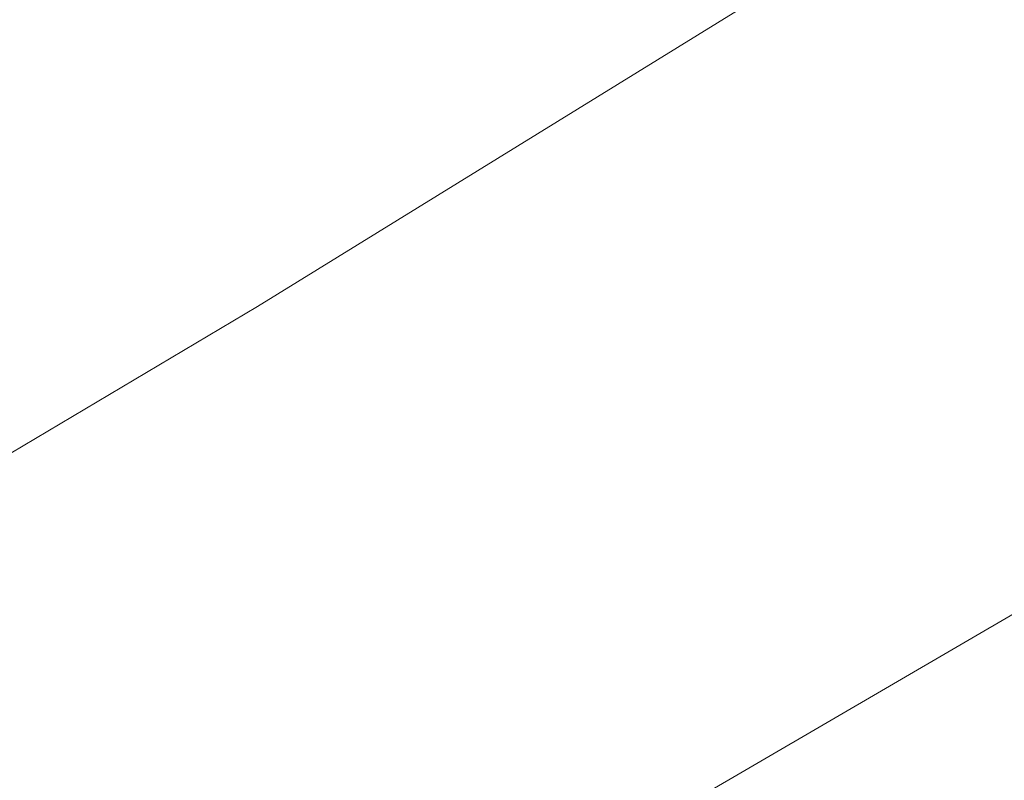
# Model space of a CAD drawing. Extents: x 1620613 to 1693141, y 557269 to 607790.
# Tile 943 of 1056: x 1620876.2 to 1620877.84, y 607341.78 to 607343.05. Entities that reach past the tile are written whole.
import ezdxf

# ---------------------------------------------------------------- set-up
doc = ezdxf.new("R2010")
doc.units = 0
doc.header["$LTSCALE"] = 10
doc.header["$MEASUREMENT"] = 0
for name, pattern in [('DGN Style 2', [7.346996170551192, 4.408197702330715, -2.938798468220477]), ('DGN Style 3', [10.28579463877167, 7.346996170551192, -2.938798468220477]), ('DGN Style 5', [5.142897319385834, 2.204098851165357, -2.938798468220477])]:
    doc.linetypes.add(name, pattern=pattern)
for name, color, linetype, lineweight in [('DR_X_Text', 7, 'Continuous', 0), ('DT_X_Contour_Minor', 136, 'DGN Style 3', 0), ('PV_X_Driveway', 7, 'DGN Style 5', 0), ('SV_X_Top_of_Bank', 97, 'DGN Style 2', 0)]:
    doc.layers.add(name, color=color, linetype=linetype, lineweight=lineweight)
doc.styles.get("Standard").update_dxf_attribs({"font": 'arial.ttf'})
doc.styles.add('Style-Arial', font='arial.ttf')
doc.dimstyles.get("Standard").update_dxf_attribs({"dimtxt": 0.18, "dimasz": 0.18, "dimexe": 0.18, "dimexo": 0.0625, "dimgap": 0.09, "dimtad": 0, "dimtih": 1, "dimtoh": 1, "dimdec": 4, "dimzin": 0, "dimdsep": 46, "dimtxsty": 'Standard', "dimcen": 0.09, "dimadec": 0, "dimazin": 0, "dimtfac": 1, "dimtdec": 4, "dimtofl": 0, "dimtmove": 0, "dimatfit": 3, "dimfxl": 1, "dimtolj": 1, "dimtzin": 0, "dimarcsym": 0})

# ---------------------------------------------------------------- blocks, each defined once
blk = doc.blocks.new('*U1004')
at = {"layer": 'DT_X_Contour_Minor', "transparency": 33554559, "flags": 128}
for points, elevation in [([(-26.4221577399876, 51.95833175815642), (-27.71982852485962, 51.03469212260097), (-27.97437398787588, 50.85364810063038), (-28.18186575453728, 50.70636159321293), (-28.34230382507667, 50.59283259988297), (-28.4556881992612, 50.51306112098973), (-28.69530826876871, 50.34534719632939), (-28.85981133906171, 50.20753661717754), (-29.17360549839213, 49.91989032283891), (-29.63669074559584, 49.48240831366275), (-30.24906708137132, 48.8950905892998), (-32.08112542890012, 47.12912903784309), (-32.72328845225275, 46.49489483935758), (-33.27573376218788, 45.91666340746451), (-33.73846135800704, 45.39443474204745), (-34.11147124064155, 44.92820884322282), (-34.98654064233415, 43.75961013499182), (-35.37127004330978, 43.30610329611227), (-35.86915619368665, 42.82203181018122), (-36.48019909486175, 42.30739567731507), (-37.20439874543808, 41.76219489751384), (-39.28647348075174, 40.2675732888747), (-39.98611710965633, 39.74158006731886), (-40.52349194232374, 39.28456660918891), (-40.89859798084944, 38.89653291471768), (-41.11143522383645, 38.57747898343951), (-41.46264281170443, 37.81864151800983), (-41.56407973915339, 37.53517833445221), (-41.60498482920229, 37.25391688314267), (-41.58535808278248, 36.97485716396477), (-41.50519949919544, 36.69799917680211), (-40.98988515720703, 35.41113261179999), (-41.36458870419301, 35.2114997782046), (-41.40116681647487, 35.18857666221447), (-41.35031391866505, 35.20536424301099), (-41.21203001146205, 35.26186252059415), (-40.98631509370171, 35.35807149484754), (-40.26783396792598, 35.66757635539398), (-40.02239461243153, 35.74966068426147), (-39.8249373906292, 35.76378502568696), (-39.6754623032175, 35.70994937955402), (-39.57396934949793, 35.58815374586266), (-39.36729765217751, 35.17275207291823), (-39.29846415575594, 35.03223562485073), (-39.24696743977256, 34.92223753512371), (-39.21280750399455, 34.84275780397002), (-39.19598434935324, 34.79379643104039), (-39.17423830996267, 34.70392391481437), (-39.19917079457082, 34.65937235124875), (-39.29027777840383, 34.59312204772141), (-39.44755926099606, 34.50517300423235), (-39.67101524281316, 34.39552522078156), (-40.35513052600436, 34.07419947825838), (-40.58325396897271, 33.96678022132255), (-40.75453783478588, 33.8855167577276), (-40.86898212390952, 33.83040908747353), (-40.92658683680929, 33.80145721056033), (-41.00441330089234, 33.7591265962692), (-41.04055930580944, 33.73462800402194), (-41.09062747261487, 33.69288018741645), (-41.15461780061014, 33.63388314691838), (-41.2325302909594, 33.55763688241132), (-41.45885981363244, 33.33131454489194), (-41.55081032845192, 33.24771939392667), (-41.65691473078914, 33.16667569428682), (-41.77717302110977, 33.08818344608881), (-41.91158519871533, 33.01224264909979), (-42.28888952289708, 32.81313579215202), (-42.41095057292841, 32.74687478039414), (-42.49415548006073, 32.69742188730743), (-42.53850424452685, 32.66477711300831), (-42.54399686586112, 32.64894045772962), (-42.50683566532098, 32.62912020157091), (-42.53423417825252, 32.60898901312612), (-42.64430061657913, 32.56346063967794), (-42.83703498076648, 32.49253508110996), (-43.11243727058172, 32.39621233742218), (-43.95706727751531, 32.10548877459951), (-44.25215094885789, 32.00285932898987), (-44.50392945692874, 31.91301366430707), (-44.71240280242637, 31.83595178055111), (-44.8775709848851, 31.77167367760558), (-45.26027925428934, 31.61731044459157), (-45.38764896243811, 31.56564027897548), (-45.48272688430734, 31.5264022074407), (-45.54551302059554, 31.49959622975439), (-45.5760073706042, 31.48522234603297), (-45.61426992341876, 31.46346811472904), (-45.66447487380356, 31.43806682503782), (-45.78639281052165, 31.37817862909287), (-45.98002373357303, 31.28380352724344), (-46.24536764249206, 31.15494151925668), (-47.04856871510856, 30.7653269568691), (-47.38836151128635, 30.6047740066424), (-47.80533909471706, 30.41532607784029), (-48.29950146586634, 30.19698317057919), (-48.87084862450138, 29.94974528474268), (-50.49735409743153, 29.25191761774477), (-51.13303793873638, 28.97905882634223), (-51.8202103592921, 28.68385320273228), (-52.55887135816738, 28.3663007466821), (-53.3490209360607, 28.02640145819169), (-55.52473791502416, 27.09020757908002), (-56.49371372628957, 26.66848666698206), (-57.76885342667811, 26.10546933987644), (-59.35015701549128, 25.40115559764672), (-61.23762449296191, 24.55554544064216), (-66.6790896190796, 22.11218980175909), (-68.57485017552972, 21.26142299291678), (-70.18103300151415, 20.54163929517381), (-71.49763809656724, 19.95283870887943), (-72.52466546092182, 19.49502123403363), (-74.8773014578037, 18.44881878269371), (-75.91999211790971, 17.98397094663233), (-77.28358709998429, 17.37407927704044), (-78.96808640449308, 16.61914377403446), (-80.97349003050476, 15.71916443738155), (-86.74910546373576, 13.12582776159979), (-88.72374219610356, 12.23877836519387), (-90.31594081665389, 11.52263268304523), (-91.52570132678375, 10.97739071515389), (-92.3530237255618, 10.60305246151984), (-94.04929930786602, 9.832688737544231), (-94.68466071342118, 9.54443124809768), (-95.31853824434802, 9.257431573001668), (-95.95093189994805, 8.971689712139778), (-96.58184168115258, 8.687205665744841), (-98.26228926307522, 7.930258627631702), (-98.89682115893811, 7.644555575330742), (-99.54008116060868, 7.355156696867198), (-100.1920692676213, 7.06206199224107), (-100.8527854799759, 6.765271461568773), (-102.6263328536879, 5.968902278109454), (-103.2449727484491, 5.690073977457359), (-103.7707319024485, 5.450865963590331), (-104.2036103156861, 5.251278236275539), (-104.5436079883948, 5.091310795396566), (-105.3264274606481, 4.717558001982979), (-105.6287788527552, 4.573821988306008), (-105.9487184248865, 4.422928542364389), (-106.2862461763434, 4.264877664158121), (-106.6413621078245, 4.099669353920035), (-107.6117888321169, 3.649570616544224), (-107.9746458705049, 3.481720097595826), (-108.3353969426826, 3.315742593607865), (-108.6940420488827, 3.151638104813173), (-109.0505811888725, 2.989406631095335), (-109.9985442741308, 2.55928672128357), (-110.3086120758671, 2.420033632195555), (-110.5278431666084, 2.324864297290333), (-110.6562375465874, 2.273778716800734), (-110.6937952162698, 2.266776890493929), (-110.6728333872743, 2.306883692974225), (-110.6862926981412, 2.310373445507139), (-110.7423920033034, 2.290762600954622), (-110.8411313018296, 2.24805115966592), (-110.9825105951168, 2.182239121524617), (-111.4163753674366, 1.975939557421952), (-111.5617474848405, 1.90787255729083), (-111.6724652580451, 1.858396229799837), (-111.7485286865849, 1.827510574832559), (-111.7899377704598, 1.815215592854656), (-111.8541562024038, 1.807216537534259), (-111.8952114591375, 1.794595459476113), (-111.9702134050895, 1.76273151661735), (-112.0791620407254, 1.71162470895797), (-112.2220573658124, 1.641275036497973), (-112.6483738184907, 1.428018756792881), (-112.8175543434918, 1.34328058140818), (-113.0053585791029, 1.249008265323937), (-113.2117865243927, 1.145201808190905), (-113.4368381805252, 1.031861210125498), (-114.0618075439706, 0.7169074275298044), (-114.2700324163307, 0.618599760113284), (-114.4259800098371, 0.5598920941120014), (-114.5296503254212, 0.5407844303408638), (-114.5810433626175, 0.5612767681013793), (-114.6483884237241, 0.6687230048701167), (-114.6723631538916, 0.7065127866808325), (-114.6937785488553, 0.7392974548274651), (-114.7126346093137, 0.7670770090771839), (-114.7289313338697, 0.7898514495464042), (-114.799010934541, 0.884453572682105), (-115.0863380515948, 0.9425401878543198), (-115.1710306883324, 0.9323459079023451), (-115.3019684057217, 0.8768688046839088), (-115.4791512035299, 0.7761088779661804), (-115.702579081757, 0.6300661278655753), (-116.3600468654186, 0.180241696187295), (-116.6101513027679, -0.01975269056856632), (-116.8673637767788, -0.2823675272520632), (-117.131684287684, -0.6076028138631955), (-117.4031128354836, -0.995458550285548), (-118.1363996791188, -2.11323444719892), (-118.4312717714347, -2.533009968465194), (-118.765922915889, -2.954004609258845), (-119.1403531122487, -3.376218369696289), (-119.5545623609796, -3.79965124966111), (-120.712159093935, -4.930431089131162), (-121.2576473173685, -5.398751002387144), (-122.025914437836, -5.955625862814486), (-123.0169604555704, -6.601055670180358), (-124.2307853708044, -7.33504042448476), (-127.7646903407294, -9.410406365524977), (-129.0504631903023, -10.16678530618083), (-130.2573530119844, -10.87939767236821), (-131.3853598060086, -11.54824346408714), (-132.4344835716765, -12.17332268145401), (-135.1269695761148, -13.78184516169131), (-136.0246570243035, -14.31878836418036), (-136.6983548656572, -14.72322611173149), (-137.1480630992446, -14.99515840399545), (-137.3737817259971, -15.13458524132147), (-137.677045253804, -15.32971620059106), (-137.9974270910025, -15.53586171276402), (-138.7311249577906, -16.00795002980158), (-139.8781388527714, -16.74598115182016), (-141.4384687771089, -17.74995507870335), (-146.1504366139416, -20.78180929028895), (-147.8899061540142, -21.88109677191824), (-149.5743388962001, -22.90506855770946), (-151.2037348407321, -23.85372464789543), (-152.7780939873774, -24.72706504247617), (-156.9030026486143, -26.95555183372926), (-158.2580997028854, -27.68774060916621), (-159.2297093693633, -28.21294184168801), (-159.8178316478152, -28.53115553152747), (-160.0224665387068, -28.64238167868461), (-160.0568430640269, -28.66300134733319), (-160.0893978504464, -28.68125328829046), (-160.1612798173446, -28.72054435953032), (-160.2724889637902, -28.78087456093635), (-160.4230252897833, -28.8622438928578), (-160.8768917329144, -29.10728095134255), (-161.2334875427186, -29.31818412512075), (-161.9628751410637, -29.7671158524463), (-163.0650545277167, -30.45407613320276), (-164.540025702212, -31.3790649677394), (-168.9703378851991, -34.16307326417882), (-170.4930653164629, -35.11789278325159), (-171.7385134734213, -35.89434511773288), (-172.7066823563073, -36.49243026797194), (-173.3975719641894, -36.91214823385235), (-174.8702385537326, -37.79357323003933), (-175.577311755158, -38.18167739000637), (-176.5940314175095, -38.68492112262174), (-177.9203975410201, -39.30330442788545), (-179.5564101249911, -40.0368273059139), (-184.331972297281, -42.14640774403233), (-185.9600141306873, -42.86267835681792), (-187.2624680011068, -43.4293048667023), (-188.2393339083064, -43.84628727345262), (-188.890611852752, -44.11362557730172), (-190.1932357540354, -44.62700225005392), (-190.8766222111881, -44.90431178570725), (-191.9498136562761, -45.35120788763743), (-193.4128100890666, -45.9676905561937), (-195.265611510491, -46.75375979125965), (-200.7261552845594, -49.0760598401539), (-202.5265453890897, -49.8416973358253), (-203.8323078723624, -50.39688478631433), (-204.6434427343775, -50.74162219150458), (-204.9599499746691, -50.87590955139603), (-205.1444657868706, -50.9534091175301), (-205.4094279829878, -51.06469744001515), (-206.0659277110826, -51.34043773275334), (-207.1139649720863, -51.78062999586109), (-208.5535397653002, -52.38527422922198), (-212.9144559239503, -54.21692814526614), (-214.4953707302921, -54.87517555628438), (-215.9674280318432, -55.47617735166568), (-217.3306278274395, -56.01993353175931), (-218.5849701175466, -56.50644409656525), (-221.7847395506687, -57.72747811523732), (-222.8509311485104, -58.13458622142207), (-223.6496788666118, -58.44013502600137), (-224.1809827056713, -58.64412452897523), (-224.4448426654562, -58.74655473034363), (-224.7918773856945, -58.88428953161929), (-225.0772514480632, -58.99538952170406), (-225.673097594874, -59.22538839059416), (-226.5794158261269, -59.57428613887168), (-227.796206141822, -60.04208276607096), (-231.4549430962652, -61.44807227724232), (-232.9376689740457, -62.02218422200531), (-234.6417938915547, -62.69002792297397), (-236.5673178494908, -63.4516033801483), (-238.7142408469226, -64.3069105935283), (-244.7345675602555, -66.71270550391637), (-246.739514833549, -67.51349833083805), (-248.2391116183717, -68.111530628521), (-249.2333579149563, -68.50680239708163), (-249.72225372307, -68.69931363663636), (-250.3521752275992, -68.94232956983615), (-250.7275681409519, -69.0684500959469), (-251.3813057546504, -69.26454972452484), (-252.313388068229, -69.53062845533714), (-253.523815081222, -69.86668628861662), (-257.1227467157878, -70.85614598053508), (-258.6074759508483, -71.22436795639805), (-260.3624649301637, -71.58693911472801), (-262.3877136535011, -71.94385945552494), (-264.6832221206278, -72.2951289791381), (-271.1649243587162, -73.22431328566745), (-272.2743608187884, -73.87685941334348), (-270.7413935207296, -75.13760956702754), (-266.5660224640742, -77.00656374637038), (-259.7482476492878, -79.48372195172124), (-238.0443097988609, -86.90041586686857), (-230.9031500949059, -89.32110521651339), (-225.7576243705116, -91.02065282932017), (-222.6077326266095, -91.99905870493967), (-221.453474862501, -92.2563228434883), (-221.0362994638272, -91.98083823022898), (-220.7937196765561, -91.94951449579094), (-220.3788618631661, -92.06215675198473), (-219.7917260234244, -92.31876499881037), (-219.0323121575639, -92.71933923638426), (-216.7775044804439, -93.9794918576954), (-215.9991035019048, -94.38683808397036), (-215.3550063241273, -94.66376229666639), (-214.8452129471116, -94.81026449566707), (-214.4697233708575, -94.82634468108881), (-213.0308142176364, -94.59706751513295), (-209.0644522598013, -93.2959824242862), (-208.0970566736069, -93.20292095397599), (-206.8947393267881, -93.48134443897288), (-205.4575002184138, -94.13125287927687), (-203.7853393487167, -95.15264627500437), (-199.0130146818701, -98.3716752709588), (-197.5992905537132, -99.25004037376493), (-196.9373616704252, -99.47086393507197), (-197.0272280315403, -99.03414595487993), (-197.8688896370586, -97.93988643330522), (-201.1157142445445, -94.14513898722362), (-202.1445991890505, -92.86694454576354), (-202.7961355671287, -91.87842180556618), (-203.0703233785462, -91.1795707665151), (-202.9671626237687, -90.77039142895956), (-201.6052657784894, -89.53678849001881), (-196.2946542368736, -87.53550001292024), (-195.1693159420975, -87.08935588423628), (-194.06927743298, -86.60861856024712), (-192.994538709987, -86.09328804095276), (-191.9450997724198, -85.54336432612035), (-189.1803289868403, -84.0307768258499), (-188.1064418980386, -83.47586562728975), (-186.9583587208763, -82.94557265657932), (-185.7360794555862, -82.43989791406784), (-184.4396041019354, -81.9588413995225), (-180.8834083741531, -80.70884833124), (-179.6824118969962, -80.28517202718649), (-178.7465692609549, -79.95163791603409), (-178.0758804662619, -79.70824599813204), (-177.6703455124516, -79.55499627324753), (-176.9424574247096, -79.26651993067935), (-176.675729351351, -79.16141957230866), (-176.4214611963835, -79.06247575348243), (-176.1796529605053, -78.96968847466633), (-175.9503046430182, -78.88305773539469), (-175.3553223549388, -78.6602511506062), (-174.762106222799, -78.4298333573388), (-173.4286945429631, -77.90568491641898), (-171.3550873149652, -77.08780582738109), (-168.5412845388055, -75.9761960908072), (-160.0508830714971, -72.6202625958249), (-157.2561313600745, -71.51578799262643), (-155.2396773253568, -70.71931430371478), (-154.001520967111, -70.2308415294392), (-153.5416622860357, -70.0503696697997), (-153.3531027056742, -69.97977926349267), (-153.2682810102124, -69.9421778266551), (-153.155235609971, -69.88231632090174), (-153.0139665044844, -69.800194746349), (-152.8444736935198, -69.69581310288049), (-152.3548612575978, -69.38778196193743), (-152.1645990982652, -69.27370018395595), (-151.9610219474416, -69.16247820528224), (-151.74412980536, -69.05411602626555), (-151.5139226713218, -68.94861364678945), (-150.8822836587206, -68.6710870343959), (-150.2915771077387, -68.4260573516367), (-148.9931867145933, -67.89911326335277), (-146.9871124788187, -67.09025476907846), (-144.2733544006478, -65.99948186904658), (-136.0930877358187, -62.71486826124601), (-133.3686395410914, -61.62607873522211), (-131.3304949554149, -60.82317036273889), (-129.9786539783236, -60.30614314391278), (-129.313116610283, -60.07499707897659), (-128.4534217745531, -59.83978244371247), (-128.1407040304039, -59.72982814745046), (-127.8473219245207, -59.57637623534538), (-127.573275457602, -59.3794267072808), (-127.3185646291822, -59.13897956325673), (-126.1750305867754, -57.91539845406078), (-125.6638016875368, -57.54778814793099), (-125.5201019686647, -57.45771540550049), (-125.3081009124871, -57.34504445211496), (-125.027798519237, -57.20977528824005), (-124.67919478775, -57.05190791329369), (-123.658516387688, -56.60079729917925), (-123.3162236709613, -56.45018668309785), (-123.0548543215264, -56.33668779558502), (-122.8744083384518, -56.26030063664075), (-122.774885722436, -56.22102520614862), (-122.6173899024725, -56.16577302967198), (-122.578404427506, -56.13100091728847), (-122.5795698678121, -56.06812371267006), (-122.6208862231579, -55.97714141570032), (-122.702353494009, -55.85805402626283), (-123.176219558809, -55.23673432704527), (-123.2689925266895, -55.26020671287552), (-123.27880088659, -55.26118479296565), (-123.2684661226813, -55.25405943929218), (-123.2379882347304, -55.2388306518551), (-123.1873672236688, -55.21549843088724), (-123.0255203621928, -55.14247459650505), (-122.9375661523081, -55.10604744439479), (-122.7950886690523, -55.05153386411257), (-122.5980879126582, -54.97893385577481), (-122.3465638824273, -54.88824741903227), (-121.6031354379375, -54.62230168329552), (-121.3172286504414, -54.51236278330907), (-121.0170796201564, -54.38200538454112), (-120.7026883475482, -54.2312294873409), (-120.3740548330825, -54.06003509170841), (-119.4787091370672, -53.57629203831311), (-119.1806481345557, -53.41567858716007), (-118.9579743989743, -53.29664552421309), (-118.8106879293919, -53.2191928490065), (-118.7387887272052, -53.18332056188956), (-118.6475738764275, -53.14310164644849), (-118.5940182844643, -53.11962995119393), (-118.5017626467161, -53.07937905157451), (-118.370806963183, -53.02234894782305), (-118.2011512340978, -52.94853963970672), (-117.697135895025, -52.72934254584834), (-117.5315163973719, -52.65704004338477), (-117.4126694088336, -52.60453035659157), (-117.3405949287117, -52.57181348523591), (-117.3152929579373, -52.5588894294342), (-117.3101843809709, -52.55081570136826), (-117.2631252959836, -52.52895948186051), (-117.1257794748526, -52.46944611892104), (-116.8981469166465, -52.37227561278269), (-116.5802276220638, -52.23744796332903), (-115.6120605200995, -51.82769804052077), (-115.2194286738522, -51.65870471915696), (-114.7676584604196, -51.45903719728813), (-114.2567498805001, -51.22869547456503), (-113.6867029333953, -50.96767955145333), (-112.0877265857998, -50.23073815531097), (-111.4670962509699, -49.94613143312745), (-110.8044375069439, -49.64501731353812), (-110.0997503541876, -49.32739579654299), (-109.3530347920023, -48.99326688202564), (-107.3057554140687, -48.08024658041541), (-106.5441058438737, -47.74109617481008), (-105.794616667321, -47.40841018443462), (-105.0572878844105, -47.08218860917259), (-104.3321194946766, -46.76243144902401), (-102.4145509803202, -45.91836490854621), (-101.5012583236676, -45.51471419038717), (-100.1995567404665, -44.93681194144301), (-98.50944623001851, -44.18465816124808), (-96.43092679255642, -43.25825285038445), (-90.37032972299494, -40.55550331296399), (-88.25751306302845, -39.61251305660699), (-86.46451088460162, -38.81060444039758), (-84.9913231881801, -38.14977746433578), (-83.8379499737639, -37.63003212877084), (-81.18870737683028, -36.43215342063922), (-80.25277914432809, -36.00904832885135), (-79.43192639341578, -35.63814208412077), (-78.72614912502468, -35.31943468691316), (-78.13544733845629, -35.05292613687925), (-76.71367655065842, -34.4118351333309), (-75.96444420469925, -34.0753918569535), (-74.78307525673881, -33.54688028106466), (-73.16956970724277, -32.82630040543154), (-71.1239275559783, -31.91365223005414), (-65.0926996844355, -29.22383269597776), (-63.05558418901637, -28.31482348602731), (-61.46765860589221, -27.60516050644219), (-60.32892293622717, -27.09484375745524), (-59.63937717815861, -26.78387323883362), (-58.39950837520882, -26.22041349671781), (-57.97896558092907, -26.02894983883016), (-57.64723880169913, -25.8771536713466), (-57.40432803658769, -25.7650249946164), (-57.25023328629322, -25.69256380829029), (-56.95773530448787, -25.55222396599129), (-56.81331861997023, -25.48196517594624), (-56.59944205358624, -25.37644368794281), (-56.31610560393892, -25.23565950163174), (-55.96330927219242, -25.05961261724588), (-54.92990587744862, -24.54313732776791), (-54.55293985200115, -24.35628810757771), (-54.19709432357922, -24.18309691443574), (-53.86236929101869, -24.02356374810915), (-53.54876475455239, -23.87768860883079), (-52.74064665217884, -23.50689893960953), (-52.47525161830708, -23.38610528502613), (-52.28515509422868, -23.30181657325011), (-52.17035707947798, -23.25403280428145), (-52.13085757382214, -23.24275397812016), (-52.12592357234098, -23.26135036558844), (-52.10117963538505, -23.25621700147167), (-52.03064832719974, -23.22686961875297), (-51.91432964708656, -23.17330821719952), (-51.75222359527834, -23.09553279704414), (-51.25889096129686, -22.85584631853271), (-51.05811752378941, -22.75836918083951), (-50.82579668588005, -22.64570262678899), (-50.56192844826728, -22.51784665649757), (-50.2665128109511, -22.37480126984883), (-49.43667457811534, -21.97309435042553), (-49.17018562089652, -21.84487856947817), (-48.99309742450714, -21.7615114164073), (-48.90540998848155, -21.72299289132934), (-48.90712331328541, -21.72932299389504), (-49.03089319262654, -21.80600143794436), (-49.05063169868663, -21.82155339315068), (-49.01701980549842, -21.81070042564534), (-48.93005751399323, -21.77344253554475), (-48.7897448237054, -21.70977972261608), (-48.34444378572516, -21.50480565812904), (-48.17551681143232, -21.45221952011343), (-48.00271166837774, -21.44819165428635), (-47.82602835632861, -21.49272206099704), (-47.64546687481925, -21.58581074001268), (-46.7937975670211, -22.13352721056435), (-42.2364000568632, -18.93331495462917), (-41.3104534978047, -18.22286632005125), (-40.48578418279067, -17.46303995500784), (-39.76239211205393, -16.65383585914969), (-39.140277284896, -15.79525403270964), (-37.61634073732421, -13.43986552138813), (-37.04584322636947, -12.63717082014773), (-36.47730310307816, -11.99562810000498), (-35.91072036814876, -11.51523736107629), (-35.34609502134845, -11.19599860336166), (-33.84303728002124, -10.55956455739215), (-33.33886044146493, -10.34608286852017), (-32.95362323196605, -10.18296333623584), (-32.68732565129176, -10.07020596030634), (-32.53996769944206, -10.00781074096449), (-32.30559933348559, -9.908573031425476), (-31.90467404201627, -9.634235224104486), (-30.87767444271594, -8.885650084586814), (-29.22460053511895, -7.662817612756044), (-26.9454523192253, -5.96573780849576), (-20.03295799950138, -0.8078618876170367), (-17.72287080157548, 0.9096714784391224), (-15.97697994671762, 2.193864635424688), (-14.79528543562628, 3.044717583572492), (-14.17778726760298, 3.462230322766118), (-13.28338727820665, 3.997810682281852), (-12.96057946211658, 4.195819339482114), (-12.66295600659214, 4.388160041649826), (-12.39051691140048, 4.574832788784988), (-12.14326217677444, 4.75583758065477), (-11.51749536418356, 5.230959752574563), (-11.00479138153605, 5.565659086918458), (-9.93600454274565, 6.213415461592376), (-8.311134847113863, 7.174228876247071), (-6.130182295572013, 8.448099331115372), (0.4271349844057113, 12.26249659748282), (2.594258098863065, 13.52337980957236), (4.177639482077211, 14.44523149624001), (5.177279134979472, 15.02805165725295), (5.593177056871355, 15.27184029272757), (5.923915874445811, 15.46990128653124), (6.12780222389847, 15.59505155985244), (6.49140715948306, 15.82195663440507), (7.014730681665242, 16.15061651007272), (7.697772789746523, 16.58103118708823), (11.25797932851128, 18.82706088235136), (20.18971190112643, 20.77616461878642), (21.90178052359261, 21.057118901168), (23.21010100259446, 21.06465157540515), (24.11467333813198, 20.7987626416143), (24.61549753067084, 20.25945209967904), (26.01059809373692, 17.10468581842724)], 2.200041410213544), ([(-28.66335585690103, 51.7220972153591), (-29.30004596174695, 51.26892201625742), (-29.42493632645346, 51.18009445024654), (-29.52674023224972, 51.10782969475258), (-29.60545768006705, 51.05212774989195), (-29.66108866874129, 51.01298861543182), (-29.77865602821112, 50.93070133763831), (-29.85936793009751, 50.86308585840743), (-30.01332811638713, 50.72195487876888), (-30.24053658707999, 50.50730839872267), (-30.54099334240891, 50.21914641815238), (-31.4398757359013, 49.35269380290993), (-31.75494705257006, 49.04151269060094), (-32.02599920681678, 48.7578088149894), (-32.25303219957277, 48.50158217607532), (-32.43604603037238, 48.27283277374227), (-32.86539069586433, 47.69947068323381), (-33.16645912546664, 47.39634373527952), (-33.74765591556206, 46.91698445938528), (-34.60898106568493, 46.26139285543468), (-35.75043457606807, 45.42956892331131), (-39.16781508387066, 42.9763953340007), (-40.31616411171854, 42.11306466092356), (-41.19817581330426, 41.36295283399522), (-41.81385018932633, 40.72605985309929), (-42.16318723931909, 40.20238571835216), (-42.73963627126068, 38.95687982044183), (-42.90612817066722, 38.49162199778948), (-42.97326709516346, 38.02997795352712), (-42.94105304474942, 37.57194768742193), (-42.8094860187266, 37.1175311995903), (-41.96368295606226, 35.00535307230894), (-42.23085186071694, 34.86301205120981), (-42.26887846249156, 34.84078360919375), (-42.26845730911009, 34.83510157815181), (-42.22958840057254, 34.84596595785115), (-42.15227173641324, 34.87337674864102), (-41.70174920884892, 35.03990206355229), (-41.55750328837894, 34.74459908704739), (-41.52192420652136, 34.67397008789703), (-41.47700664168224, 34.58864150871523), (-41.4227505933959, 34.48861334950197), (-41.35915606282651, 34.37388561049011), (-41.04059179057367, 33.80419047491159), (-41.33739384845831, 33.50739783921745), (-41.41715527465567, 33.43902560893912), (-41.52923867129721, 33.36110576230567), (-41.67364403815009, 33.27363829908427), (-41.85037137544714, 33.17662321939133), (-42.36474023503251, 32.90518618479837), (-42.53114278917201, 32.8148543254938), (-42.64457380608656, 32.7474365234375), (-42.70503328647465, 32.70293277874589), (-42.71252122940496, 32.68134309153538), (-42.66186036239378, 32.65432266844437), (-42.67755569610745, 32.63433251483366), (-42.7626373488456, 32.59462737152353), (-42.91710532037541, 32.53520723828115), (-43.14095960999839, 32.45607211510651), (-43.83041947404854, 32.2187584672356), (-44.07882419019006, 32.13194548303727), (-44.30694344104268, 32.04949176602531), (-44.51477722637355, 31.9713973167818), (-44.70232554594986, 31.8976621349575), (-45.17540711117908, 31.70684733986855), (-45.33285409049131, 31.64297570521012), (-45.4503838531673, 31.59447189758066), (-45.52799640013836, 31.56133591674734), (-45.56569173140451, 31.54356776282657), (-45.61298965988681, 31.5166764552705), (-45.67505008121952, 31.48527686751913), (-45.82575790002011, 31.41124658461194), (-46.06511311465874, 31.29458560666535), (-46.39311572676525, 31.1352939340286), (-47.38598588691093, 30.65367521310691), (-47.77893061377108, 30.46683042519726), (-48.21311217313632, 30.26751010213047), (-48.68853056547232, 30.05571424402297), (-49.20518579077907, 29.83144285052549), (-50.63791550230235, 29.21675175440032), (-51.19786635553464, 28.97640033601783), (-51.80317163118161, 28.71636440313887), (-52.45383132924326, 28.4366439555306), (-53.14984545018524, 28.13723899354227), (-55.06635566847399, 27.31257974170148), (-55.97075848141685, 26.91826044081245), (-57.24658425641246, 26.35379697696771), (-58.89383299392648, 25.61918935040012), (-60.91250469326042, 24.71443756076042), (-66.79085984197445, 22.07490723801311), (-68.81696076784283, 21.16555793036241), (-70.48649718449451, 20.41715774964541), (-71.79946909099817, 19.8297066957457), (-72.75587648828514, 19.40320476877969), (-74.83087686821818, 18.4804651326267), (-75.80085483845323, 18.04787272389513), (-77.15453846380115, 17.44215022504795), (-78.89192774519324, 16.66329763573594), (-81.01302268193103, 15.71131495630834), (-87.18088338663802, 12.94185435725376), (-89.27493008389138, 12.00123585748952), (-90.93117464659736, 11.25647580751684), (-92.14961707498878, 10.70757420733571), (-92.93025736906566, 10.35453105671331), (-94.42822864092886, 9.674227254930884), (-94.98931266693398, 9.419668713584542), (-95.5490862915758, 9.16622094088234), (-96.10754951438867, 8.913883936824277), (-96.66470233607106, 8.662657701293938), (-98.14869599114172, 7.994202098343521), (-98.72580298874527, 7.734375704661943), (-99.34412873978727, 7.456238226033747), (-100.0036732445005, 7.159789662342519), (-100.7044365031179, 6.845030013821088), (-102.6280968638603, 5.981256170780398), (-103.2917161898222, 5.682352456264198), (-103.8398288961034, 5.433471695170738), (-104.2724349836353, 5.234613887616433), (-104.5895344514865, 5.085779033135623), (-105.281124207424, 4.755583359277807), (-105.5584339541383, 4.62387002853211), (-105.871670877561, 4.476376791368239), (-106.2208349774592, 4.313103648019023), (-106.6059262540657, 4.134050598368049), (-107.6807392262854, 3.635535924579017), (-108.0726961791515, 3.454136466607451), (-108.4424573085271, 3.283824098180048), (-108.7900226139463, 3.124598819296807), (-109.1153920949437, 2.976460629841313), (-109.9534496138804, 2.596208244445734), (-110.2272938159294, 2.473625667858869), (-110.4202832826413, 2.391067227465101), (-110.5324180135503, 2.348532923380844), (-110.5636980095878, 2.346022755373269), (-110.5393050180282, 2.392694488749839), (-110.5549674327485, 2.396755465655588), (-110.6202494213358, 2.37393459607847), (-110.7351509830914, 2.324231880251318), (-110.8996721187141, 2.247647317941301), (-111.4045545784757, 2.007579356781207), (-111.5737221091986, 1.9283707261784), (-111.7025628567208, 1.870795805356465), (-111.7910768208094, 1.834854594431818), (-111.8392640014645, 1.820547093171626), (-111.9139941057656, 1.811238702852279), (-111.961769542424, 1.796551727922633), (-112.049048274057, 1.759472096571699), (-112.1758303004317, 1.699999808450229), (-112.342115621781, 1.618134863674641), (-112.8382142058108, 1.369971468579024), (-113.0243978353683, 1.276749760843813), (-113.2108747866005, 1.183207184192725), (-113.3976450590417, 1.089343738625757), (-113.5847086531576, 0.9951594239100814), (-114.0839359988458, 0.7435734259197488), (-114.2528334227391, 0.6691401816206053), (-114.3851051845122, 0.6345299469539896), (-114.4807512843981, 0.6397427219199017), (-114.539771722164, 0.6847785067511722), (-114.6483253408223, 0.8579712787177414), (-114.6869702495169, 0.918884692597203), (-114.7214897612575, 0.9717303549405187), (-114.7518838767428, 1.016508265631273), (-114.7781525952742, 1.053218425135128), (-114.8911140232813, 1.205707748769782), (-115.3542570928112, 1.299337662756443), (-115.490773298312, 1.282905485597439), (-115.7018320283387, 1.193481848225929), (-115.9874332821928, 1.031066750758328), (-116.3475770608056, 0.7956601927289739), (-117.4073505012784, 0.07058742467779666), (-117.7788057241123, -0.2034798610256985), (-118.0983413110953, -0.4818771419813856), (-118.3659572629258, -0.7646044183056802), (-118.5816535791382, -1.051661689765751), (-119.0876175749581, -1.822921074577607), (-119.2910777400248, -2.112563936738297), (-119.5219852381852, -2.403047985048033), (-119.7803400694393, -2.6943732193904), (-120.0661422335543, -2.986539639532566), (-120.8648777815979, -3.766771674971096), (-121.3225887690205, -4.137671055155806), (-122.0966700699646, -4.665195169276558), (-123.1871216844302, -5.349344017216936), (-124.5939436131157, -6.190117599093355), (-128.767295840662, -8.641013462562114), (-130.2369261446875, -9.505103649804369), (-131.5158028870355, -10.25920231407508), (-132.6039260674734, -10.90330945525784), (-133.501295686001, -11.43742507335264), (-135.6399432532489, -12.71507802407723), (-136.3582963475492, -13.14499497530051), (-136.909369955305, -13.47650611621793), (-137.2931640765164, -13.70961144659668), (-137.5096787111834, -13.84431096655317), (-137.8640117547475, -14.07230193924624), (-138.2383458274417, -14.31316231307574), (-139.0955982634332, -14.86475020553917), (-140.4357690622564, -15.72706561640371), (-142.2588582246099, -16.90010854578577), (-147.7643204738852, -20.44252638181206), (-149.7222287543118, -21.68669164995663), (-151.4668569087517, -22.7623740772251), (-152.9982049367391, -23.66957366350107), (-154.3162728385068, -24.40829040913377), (-157.5467470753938, -26.15355794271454), (-158.6090805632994, -26.72762390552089), (-159.3732253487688, -27.14087114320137), (-159.8391814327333, -27.39329965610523), (-160.0069488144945, -27.48490944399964), (-160.05674356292, -27.51477724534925), (-160.0897382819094, -27.53356989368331), (-160.1513763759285, -27.56754698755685), (-160.2416578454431, -27.6167085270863), (-160.3605826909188, -27.68105451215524), (-160.7159067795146, -27.87288973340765), (-160.9950793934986, -28.03800213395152), (-161.5661041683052, -28.38946291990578), (-162.4289811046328, -28.92727209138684), (-163.5837102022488, -29.65142964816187), (-167.0521240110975, -31.83098098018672), (-168.3330390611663, -32.63164036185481), (-169.5744738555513, -33.39895500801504), (-170.7764283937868, -34.13292491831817), (-171.9389026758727, -34.83355009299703), (-174.9861937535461, -36.65742424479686), (-176.1557057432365, -37.33081155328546), (-177.3787734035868, -37.98306786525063), (-178.6553967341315, -38.61419318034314), (-179.9855757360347, -39.22418749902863), (-183.604127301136, -40.82266435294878), (-184.953786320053, -41.41113715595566), (-186.2888497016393, -41.97769792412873), (-187.6093174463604, -42.52234665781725), (-188.9151895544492, -43.04508335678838), (-192.378054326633, -44.40983184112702), (-193.6907164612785, -44.93266471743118), (-195.0315542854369, -45.47760198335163), (-196.4005677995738, -46.04464363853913), (-197.7977570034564, -46.6337896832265), (-201.5611624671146, -48.23431832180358), (-202.8068933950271, -48.76405462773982), (-203.7215320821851, -49.15286706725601), (-204.3050785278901, -49.4007556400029), (-204.557532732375, -49.50772034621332), (-204.7892876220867, -49.60506107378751), (-205.122084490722, -49.7448410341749), (-205.9466589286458, -50.09117536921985), (-207.2630109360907, -50.64406407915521), (-209.0711405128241, -51.40350716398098), (-214.5485228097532, -53.70409455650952), (-216.4640158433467, -54.50409027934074), (-218.1024582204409, -55.17863690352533), (-219.4638499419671, -55.72773442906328), (-220.5481910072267, -56.15138285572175), (-223.0703663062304, -57.11384652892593), (-223.9168219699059, -57.43714301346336), (-224.5645574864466, -57.68518471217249), (-225.0135728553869, -57.85797162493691), (-225.2638680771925, -57.95550375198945), (-225.6663618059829, -58.11524970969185), (-225.9325421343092, -58.21920330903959), (-226.429212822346, -58.41125463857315), (-227.1563738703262, -58.69140369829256), (-228.1140252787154, -59.05965048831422), (-230.9750828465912, -60.15910556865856), (-232.2341146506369, -60.64783893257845), (-233.8654168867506, -61.28944771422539), (-235.8689895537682, -62.08393191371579), (-238.244832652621, -63.03129153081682), (-245.0767748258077, -65.76141773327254), (-247.3358571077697, -66.66393429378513), (-248.9891473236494, -67.32388932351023), (-250.0366454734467, -67.74128282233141), (-250.4783515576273, -67.9161147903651), (-250.8485116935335, -68.05891799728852), (-251.1604747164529, -68.15815091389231), (-251.8187436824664, -68.34874725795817), (-252.8233185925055, -68.63070702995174), (-254.1741994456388, -69.00403022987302), (-258.2382896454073, -70.1213766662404), (-259.91491875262, -70.53719098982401), (-261.8967384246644, -70.9466241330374), (-264.1837486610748, -71.34967609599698), (-266.7759494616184, -71.74634687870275), (-274.0954056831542, -72.79562739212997), (-275.3482357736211, -73.53251449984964), (-273.6171338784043, -74.9562154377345), (-268.9020999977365, -77.06673020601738), (-261.203134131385, -79.86405880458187), (-236.6939825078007, -88.23935350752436), (-228.6428515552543, -90.981510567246), (-222.8713224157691, -92.92651071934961), (-219.3793950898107, -94.07435396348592), (-218.1670695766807, -94.42504030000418), (-217.9736706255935, -94.29732798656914), (-217.8612127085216, -94.28280657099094), (-217.6688881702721, -94.33502655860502), (-217.3966970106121, -94.45398794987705), (-217.0446392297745, -94.63969074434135), (-215.9993296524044, -95.22388673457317), (-215.6384696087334, -95.41272896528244), (-215.3398716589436, -95.54110866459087), (-215.1035358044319, -95.60902583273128), (-214.9294620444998, -95.61648046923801), (-214.2623960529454, -95.51018953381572), (-212.4236245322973, -94.90701760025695), (-211.3693692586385, -95.27248518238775), (-208.9946483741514, -96.62739018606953), (-205.2994618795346, -98.9717326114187), (-200.2838097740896, -102.305512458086), (-185.1481166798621, -112.5148419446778), (-180.6644119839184, -115.3006257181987), (-178.5650677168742, -116.0009799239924), (-178.8500838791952, -114.6159045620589), (-181.5194604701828, -111.1453996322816), (-191.8169452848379, -99.1101470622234), (-195.1750249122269, -95.14225500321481), (-197.5261501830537, -92.26501825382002), (-198.8703210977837, -90.47843681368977), (-199.2075376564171, -89.7825106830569), (-198.4316547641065, -89.0797177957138), (-195.4061593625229, -87.93956867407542), (-194.7024538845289, -87.65115346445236), (-193.8879783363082, -87.27454317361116), (-192.9627327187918, -86.8097378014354), (-191.9267170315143, -86.25673734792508), (-189.0163151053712, -84.6644760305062), (-187.885862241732, -84.08033551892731), (-186.6773050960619, -83.52210997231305), (-185.3906436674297, -82.98979939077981), (-184.0258779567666, -82.48340377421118), (-180.2823636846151, -81.167568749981), (-179.0181060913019, -80.7215757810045), (-178.0329690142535, -80.37047314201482), (-177.3269524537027, -80.11426083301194), (-176.9000564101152, -79.95293885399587), (-176.1338276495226, -79.64926735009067), (-175.8762315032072, -79.54731187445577), (-175.6781146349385, -79.46919907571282), (-175.5394770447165, -79.4149289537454), (-175.4603187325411, -79.3845015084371), (-175.3285356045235, -79.33515189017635), (-174.8662217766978, -79.15331559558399), (-173.5781176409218, -78.64481892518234), (-171.4642231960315, -77.80966187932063), (-168.5245384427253, -76.64784445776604), (-159.584325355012, -73.11411749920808), (-156.6458573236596, -71.9527562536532), (-154.5356130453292, -71.11896773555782), (-153.2535925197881, -70.61275194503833), (-152.7997957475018, -70.43410888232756), (-152.6939693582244, -70.39449101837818), (-152.6463643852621, -70.37338774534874), (-152.5829192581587, -70.33979132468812), (-152.503633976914, -70.2937017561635), (-152.408508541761, -70.23511903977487), (-152.1337205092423, -70.06224093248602), (-152.0269385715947, -69.99821415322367), (-151.9126837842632, -69.93579239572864), (-151.7909561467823, -69.87497566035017), (-151.6617556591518, -69.81576394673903), (-151.307257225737, -69.6600060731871), (-150.7865892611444, -69.44654054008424), (-149.4904591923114, -68.92296234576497), (-147.4188670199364, -68.08927149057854), (-144.5718127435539, -66.94546797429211), (-135.9457185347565, -63.48184171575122), (-133.0872926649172, -62.33768157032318), (-130.9815857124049, -61.50292082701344), (-129.6285976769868, -60.97755948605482), (-129.0283285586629, -60.76159754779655), (-128.4312361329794, -60.59823158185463), (-128.1976767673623, -60.5043540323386), (-127.9448179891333, -60.34524585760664), (-127.6726597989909, -60.12090705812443), (-127.3812021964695, -59.83133763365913), (-125.9760347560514, -58.32780886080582), (-125.8161657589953, -58.21285156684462), (-125.7512496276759, -58.17585428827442), (-125.6250165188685, -58.1141298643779), (-125.4374664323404, -58.02767829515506), (-125.1885993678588, -57.91649958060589), (-124.4431978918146, -57.58705348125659), (-124.1611560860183, -57.4587819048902), (-123.8740817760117, -57.32105175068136), (-123.5819749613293, -57.17386301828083), (-123.2848356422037, -57.01721570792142), (-122.485754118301, -56.5868781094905), (-122.2091005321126, -56.43948820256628), (-121.978450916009, -56.32007168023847), (-121.7938052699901, -56.2286285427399), (-121.6551635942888, -56.16515879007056), (-121.1155117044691, -55.93423784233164), (-120.8633052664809, -55.59544713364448), (-120.8215244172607, -55.51844386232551), (-120.8042703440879, -55.43263006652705), (-120.8115430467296, -55.33800574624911), (-120.843342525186, -55.23457090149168), (-120.9608435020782, -54.94699728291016), (-121.000999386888, -54.84809745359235), (-121.0333413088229, -54.767078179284), (-121.0578692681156, -54.70393946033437), (-121.0745832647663, -54.65868129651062), (-121.134349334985, -54.48919782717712), (-120.8391535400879, -54.3255671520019), (-120.7496332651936, -54.27642424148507), (-120.6075849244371, -54.19912294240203), (-120.4130085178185, -54.09366325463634), (-120.165904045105, -53.96004517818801), (-119.4369213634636, -53.56618578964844), (-119.1930260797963, -53.43487928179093), (-119.0080772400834, -53.33635429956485), (-118.8820748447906, -53.2706108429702), (-118.8150188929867, -53.23764891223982), (-118.7147982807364, -53.19345913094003), (-118.6559550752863, -53.16767004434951), (-118.5545909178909, -53.12344512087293), (-118.4107058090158, -53.06078436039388), (-118.2242997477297, -52.97968776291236), (-117.6705223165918, -52.73884905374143), (-117.4885509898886, -52.65940803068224), (-117.3579700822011, -52.60171399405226), (-117.278779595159, -52.56576694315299), (-117.2509795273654, -52.55156687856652), (-117.2453665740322, -52.54269602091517), (-117.2033268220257, -52.52277257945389), (-117.0814172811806, -52.4696553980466), (-116.879637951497, -52.38334447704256), (-116.597988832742, -52.26383981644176), (-115.7404314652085, -51.90090240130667), (-115.3795960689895, -51.74519667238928), (-114.9402579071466, -51.55028254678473), (-114.4224169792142, -51.316160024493), (-113.8260732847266, -51.04282910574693), (-112.1311530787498, -50.26166879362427), (-111.4732828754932, -49.95998472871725), (-110.7708624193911, -49.64080276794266), (-110.0238917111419, -49.30412291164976), (-109.2323707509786, -48.94994515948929), (-107.0622478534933, -47.98214062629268), (-106.2708308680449, -47.62965386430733), (-105.524172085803, -47.29804697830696), (-104.8222715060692, -46.98731996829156), (-104.1651291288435, -46.6974728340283), (-102.4724270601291, -45.95238697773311), (-101.6161663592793, -45.57374351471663), (-100.3169108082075, -44.99662751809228), (-98.57466040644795, -44.22103898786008), (-96.38941515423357, -43.2469779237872), (-89.97143468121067, -40.38485170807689), (-87.75575667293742, -39.39607936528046), (-85.9222080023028, -38.57635699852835), (-84.47078867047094, -37.92568460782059), (-83.4014986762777, -37.44406219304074), (-81.05956447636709, -36.38513572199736), (-80.23220259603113, -36.01111022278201), (-79.50656760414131, -35.68322857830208), (-78.88265950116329, -35.40149078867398), (-78.36047828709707, -35.16589685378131), (-77.10363090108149, -34.59917150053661), (-76.39172531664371, -34.27964198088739), (-75.1986441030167, -33.74609743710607), (-73.52438726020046, -32.99853786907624), (-71.36895478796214, -32.03696327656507), (-64.97956735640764, -29.18741099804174), (-62.83160034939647, -28.22902048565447), (-61.17973990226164, -27.49101315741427), (-60.02398601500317, -26.97338901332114), (-59.36433868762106, -26.67614805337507), (-58.26675456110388, -26.17734973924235), (-57.89447235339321, -26.00785803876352), (-57.60081382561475, -25.87348167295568), (-57.38577897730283, -25.77422064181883), (-57.24936780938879, -25.71007494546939), (-56.99043626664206, -25.58584020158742), (-56.85282068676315, -25.51876037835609), (-56.63417260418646, -25.41069696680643), (-56.33449201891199, -25.26164996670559), (-55.95377893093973, -25.07161937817), (-54.8305006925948, -24.51022635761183), (-54.42835901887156, -24.31061814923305), (-54.06439267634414, -24.13283828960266), (-53.73860166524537, -23.97688677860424), (-53.45098598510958, -23.84276361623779), (-52.73491127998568, -23.51420631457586), (-52.49968865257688, -23.40738071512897), (-52.33107679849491, -23.33332189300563), (-52.22907571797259, -23.2920298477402), (-52.19368541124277, -23.28350457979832), (-52.1881256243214, -23.30445956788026), (-52.1602433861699, -23.29867513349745), (-52.08076651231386, -23.26560558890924), (-51.94969500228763, -23.20525093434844), (-51.76702885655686, -23.11761116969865), (-51.21112628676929, -22.84752498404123), (-50.9964290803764, -22.74327124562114), (-50.76926438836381, -22.63307466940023), (-50.52963221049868, -22.5169352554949), (-50.27753254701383, -22.39485300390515), (-49.58864346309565, -22.06137654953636), (-49.37009269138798, -21.95659541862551), (-49.23110718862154, -21.89235936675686), (-49.17168695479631, -21.86866839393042), (-49.19183198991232, -21.88552250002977), (-49.35163910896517, -21.98452688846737), (-49.3771247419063, -22.00460700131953), (-49.33372630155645, -21.99059404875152), (-49.22144378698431, -21.94248803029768), (-49.04027719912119, -21.86028894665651), (-48.46532086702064, -21.59563396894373), (-48.25667408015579, -21.52164932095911), (-48.06195096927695, -21.49818661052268), (-47.88115153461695, -21.5252458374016), (-47.71427577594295, -21.6028270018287), (-47.28783865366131, -21.87707269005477), (-47.14352265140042, -21.97119530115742), (-47.03040248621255, -22.04787886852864), (-46.94847815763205, -22.10712339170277), (-46.89774966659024, -22.14892887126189), (-46.80406813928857, -22.23715809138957), (-46.77389289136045, -22.26847884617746), (-46.75362829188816, -22.29626919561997), (-46.74327434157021, -22.32052913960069), (-46.7428310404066, -22.34125867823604), (-46.76388714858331, -22.42975891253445), (-46.48259858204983, -22.47773711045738), (-46.3857663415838, -22.45273684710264), (-46.21582186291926, -22.35717397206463), (-45.97276514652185, -22.19104848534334), (-45.65659619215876, -21.95436038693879), (-44.71599599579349, -21.22910864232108), (-44.29573215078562, -20.9127490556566), (-43.74039076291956, -20.50760910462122), (-43.04997183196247, -20.01368878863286), (-42.22447535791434, -19.43098810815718), (-39.84304803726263, -17.75874580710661), (-39.00926831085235, -17.12909249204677), (-38.29399962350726, -16.49431427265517), (-37.6972419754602, -15.85441114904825), (-37.21899536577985, -15.20938312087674), (-36.10168579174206, -13.48247517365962), (-35.68341225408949, -12.89396085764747), (-35.26657382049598, -12.42359887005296), (-34.85117049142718, -12.07138921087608), (-34.4372022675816, -11.83733188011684), (-33.33520047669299, -11.37071543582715), (-32.96555148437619, -11.21419636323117), (-32.68310585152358, -11.09460147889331), (-32.48786357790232, -11.01193078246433), (-32.37982466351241, -10.96618427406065), (-32.20799203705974, -10.89342583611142), (-31.81004378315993, -10.61468690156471), (-30.74507349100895, -9.83303892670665), (-29.01308116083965, -8.548481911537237), (-26.61406679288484, -6.761015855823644), (-19.32733242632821, -1.323894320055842), (-16.91412359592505, 0.4734842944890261), (-15.13954787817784, 1.787778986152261), (-14.00360527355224, 2.618989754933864), (-13.50629578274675, 2.967116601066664), (-13.03164795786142, 3.251342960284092), (-12.84495030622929, 3.368106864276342), (-12.6408432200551, 3.505228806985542), (-12.41932669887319, 3.662708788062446), (-12.18040074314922, 3.840546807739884), (-11.520052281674, 4.341925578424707), (-11.00302574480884, 4.681154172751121), (-9.947207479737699, 5.322805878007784), (-8.352597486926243, 6.266880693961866), (-6.219195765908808, 7.513378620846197), (4.993859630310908, 14.0360228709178), (5.909814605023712, 14.30634518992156), (6.092026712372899, 14.36251355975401), (6.246110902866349, 14.41516624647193), (6.372067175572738, 14.46430325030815), (6.46989553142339, 14.50992457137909), (6.693267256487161, 14.62689385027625), (7.10172760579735, 14.73841521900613), (8.159579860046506, 14.98525236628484), (9.866824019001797, 15.36740529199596), (12.22346008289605, 15.88487399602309), (19.37367879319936, 17.44521157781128), (21.74557896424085, 17.89900309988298), (23.49861544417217, 18.09012447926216), (24.63278823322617, 18.01857571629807), (25.14809733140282, 17.68435681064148), (26.10885784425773, 15.51177158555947)], 2.600041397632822)]:
    blk.add_lwpolyline(points, dxfattribs=dict(at, elevation=elevation))
blk = doc.blocks.new('TerminatorOpen_0.5')
at = {"color": 0, "linetype": 'ByBlock', "lineweight": -2}
for q in [(-1, 0.25), (-1, 0), (-1, -0.25)]:
    blk.add_line((0, 0), q, dxfattribs=at)

msp = doc.modelspace()

# ---------------------------------------------------------------- linework, layer by layer
at = {"layer": 'PV_X_Driveway', "extrusion": (-0.06840491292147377, 0.09722345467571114, 0.9929090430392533), "elevation": -50776.94618662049, "flags": 128}
msp.add_lwpolyline([(-1675197.499388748, 432992.9258386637), (-1675193.486980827, 432991.2320525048), (-1675186.401155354, 432990.7443540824), (-1675173.477796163, 432991.3626955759), (-1675157.216023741, 432992.231291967), (-1675138.055450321, 432993.8163605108), (-1675115.649521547, 432995.5191143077), (-1675093.712223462, 432995.5584470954), (-1675072.389942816, 432993.8570568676), (-1675059.619387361, 432992.1641317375), (-1675043.90788481, 432988.1059208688), (-1675031.516761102, 432983.3011168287), (-1675013.58286424, 432975.0375323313)], dxfattribs=at)
at = {"layer": 'SV_X_Top_of_Bank', "extrusion": (0.007114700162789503, -0.05176716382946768, 0.9986338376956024), "elevation": -18855.21206843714, "flags": 128}
msp.add_lwpolyline([(1688341.399474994, 380495.2335694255), (1688359.531308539, 380495.7043637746), (1688370.463455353, 380498.0725351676), (1688395.572580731, 380506.740670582), (1688420.940108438, 380511.7574321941), (1688444.138128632, 380518.355338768), (1688467.22231404, 380528.7305743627), (1688491.262317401, 380540.2151339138), (1688508.535586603, 380545.2887184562), (1688513.5223003, 380548.4010002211), (1688516.051220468, 380548.1495454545), (1688520.39603739, 380549.3039635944), (1688525.368929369, 380551.0706712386)], dxfattribs=at)
at = {"layer": 'SV_X_Top_of_Bank', "extrusion": (0.04489057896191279, -0.1067836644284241, 0.9932683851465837), "elevation": 8952.639644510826, "flags": 128}
msp.add_lwpolyline([(1729619.200279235, -67683.47041249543), (1729610.048117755, -67689.2494116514), (1729593.286163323, -67692.1110974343), (1729566.643396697, -67690.50938442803), (1729551.852254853, -67691.88192179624), (1729536.554039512, -67691.83763185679), (1729515.835796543, -67695.68964613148), (1729501.149706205, -67697.72199223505), (1729469.279658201, -67698.3224800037)], dxfattribs=at)

# ---------------------------------------------------------------- block references
at = {"layer": 'DT_X_Contour_Minor', "transparency": 33554559}
msp.add_blockref('*U1004', (1621028.060791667, 607365.3311666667, 1050.599958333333), dxfattribs=at)

# ---------------------------------------------------------------- leaders
at = {"layer": 'DR_X_Text', "annotation_type": 0, "has_hookline": 1, "hookline_direction": 1}
msp.add_leader([(1620904.413000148, 607342.0341107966, 1045.475599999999), (1620836.134133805, 607378.850344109, 1045.475599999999), (1620834.734133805, 607378.850344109, 1045.475599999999)], dimstyle='Standard', override={"dimscale": 10, "dimtxt": 0.14, "dimasz": 0.14, "dimgap": 0.07000000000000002, "dimtad": 0, "dimtxsty": 'Style-Arial', "dimldrblk": 'TerminatorOpen_0.5'}, dxfattribs=at)

doc.saveas('drawing.dxf')
